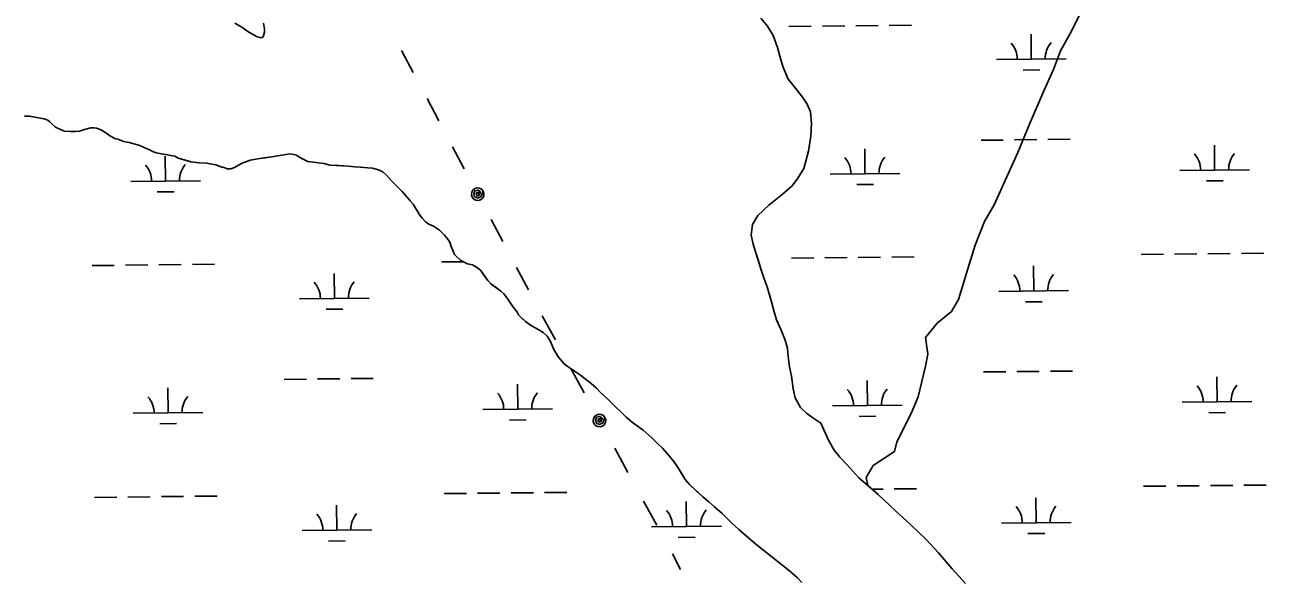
# Model space of a CAD drawing. Extents: x 3734862 to 3772949, y 391520 to 417239.
# Drawn here: x 3762898 to 3764680, y 406350 to 407148 of the extents above; entities that cross this region are included whole.
import ezdxf

# ---------------------------------------------------------------- set-up
doc = ezdxf.new("R2010")
doc.units = 0
for name, color, linetype in [('V-TOPO-SHOR', 7, 'Continuous'), ('V-UTIL-LINE', 7, 'Continuous'), ('V-WETL-SWMP', 7, 'Continuous')]:
    doc.layers.add(name, color=color, linetype=linetype)

msp = doc.modelspace()

# ---------------------------------------------------------------- linework, layer by layer
at = {"layer": 'V-TOPO-SHOR'}
for p, q in [((3764004.1, 406612.8), (3764011.5, 406599)), ((3764011.5, 406599), (3764020.9, 406590.4)), ((3764020.9, 406590.4), (3764031, 406582.9)), ((3764031, 406582.9), (3764040.8, 406576.6)), ((3764040.8, 406576.6), (3764052.1, 406551.9)), ((3764052.1, 406551.9), (3764060.2, 406537.4)), ((3763829.9, 406521.5), (3763823.3, 406529.4)), ((3764060.2, 406537.4), (3764068, 406527.5)), ((3763836.1, 406512.5), (3763829.9, 406521.5)), ((3763841.6, 406503.5), (3763836.1, 406512.5)), ((3764068, 406527.5), (3764078.2, 406516.9)), ((3764078.2, 406516.9), (3764095.3, 406498.1)), ((3763846.2, 406495.6), (3763841.6, 406503.5)), ((3763852.5, 406488.2), (3763846.2, 406495.6)), ((3764095.3, 406498.1), (3764108.2, 406487.1)), ((3763862.6, 406478.7), (3763852.5, 406488.2)), ((3763871.6, 406470.5), (3763862.6, 406478.7)), ((3764108.2, 406487.1), (3764123.1, 406474.1)), ((3763880.2, 406463.4), (3763871.6, 406470.5)), ((3763888.4, 406456.3), (3763880.2, 406463.4)), ((3764123.1, 406474.1), (3764148, 406450.5)), ((3763899.3, 406446.5), (3763888.4, 406456.3)), ((3763912.9, 406433.5), (3763899.3, 406446.5)), ((3764148, 406450.5), (3764169.9, 406430.4)), ((3763923.1, 406423.7), (3763912.9, 406433.5)), ((3763937.5, 406411.5), (3763923.1, 406423.7)), ((3764169.9, 406430.4), (3764192.1, 406409.2)), ((3763947.6, 406402.9), (3763937.5, 406411.5)), ((3764192.1, 406409.2), (3764209.7, 406390.3)), ((3763996, 406364.4), (3763947.6, 406402.9)), ((3764209.7, 406390.3), (3764229.2, 406367.1)), ((3764007.3, 406354.5), (3763996, 406364.4)), ((3764013.6, 406347.9), (3764007.3, 406354.5)), ((3764229.2, 406367.1), (3764248.7, 406346.3))]:
    msp.add_line(p, q, dxfattribs=at)
for points in [[(3763983.3, 407098.1), (3763978.6, 407115.8), (3763972.4, 407133), (3763964.3, 407146), (3763954.9, 407157.8)], [(3764108.2, 406487.1), (3764105.8, 406498.5), (3764116, 406515.5), (3764146.6, 406535.9), (3764150, 406549.6), (3764170.4, 406590.4), (3764180.7, 406614.2), (3764190.9, 406658.4), (3764194.3, 406675.5), (3764190.9, 406699.3), (3764207.9, 406719.7), (3764228.3, 406736.7), (3764238.5, 406753.7), (3764252.1, 406798), (3764262.3, 406832), (3764275.9, 406866), (3764289.5, 406889.8), (3764323.6, 406964.7), (3764340.6, 407005.5), (3764361, 407053.2), (3764374.6, 407083.8), (3764384.8, 407111), (3764398.4, 407134.8), (3764412, 407162.1)], [(3763241.1, 407150.7), (3763242.2, 407141.7), (3763242.6, 407137.4), (3763240.6, 407130.8), (3763237.8, 407129.6), (3763230.8, 407131.2), (3763218.3, 407138.3), (3763209.7, 407144.6), (3763199.9, 407150.5)], [(3764004.1, 406612.8), (3764001.4, 406625.7), (3763998.8, 406643.7), (3763996.1, 406657.1), (3763993.8, 406672.3), (3763993, 406683.7), (3763989.6, 406695.5), (3763984.1, 406710), (3763977.1, 406724.5), (3763974.1, 406736.3), (3763970.2, 406750.4), (3763964, 406771.9), (3763959.4, 406783.7), (3763955.1, 406796.6), (3763950.8, 406810.8), (3763947.7, 406821), (3763943.9, 406833.1), (3763940.8, 406846), (3763942.8, 406861.3), (3763950.3, 406874.6), (3763966.4, 406889.4), (3763985.3, 406904.6), (3763999.8, 406917.1), (3764008.1, 406928), (3764016.7, 406941.7), (3764023.1, 406966.8), (3764026.7, 406988.3), (3764027.6, 407006.7), (3764026.1, 407023.1), (3764021.4, 407034.1), (3764014.4, 407044.3), (3764004.3, 407057.3), (3763994.1, 407069.9), (3763987.1, 407086), (3763983.3, 407098.1)], [(3763327.5, 406949.3), (3763304.8, 406952.1), (3763301.6, 406953.3), (3763298.1, 406955.3), (3763295, 406956.9), (3763291.8, 406958.5), (3763288.3, 406960.8), (3763284.4, 406962), (3763278.5, 406962.8), (3763270.7, 406961.7), (3763261.2, 406960.2), (3763253, 406958.6), (3763241.6, 406957.1), (3763233, 406956), (3763222, 406954), (3763210.2, 406949.4), (3763204.3, 406946.2), (3763199.5, 406943.1), (3763194, 406941.6), (3763191.7, 406941.6), (3763189.3, 406941.6), (3763182.7, 406944), (3763181.1, 406944), (3763172.5, 406947.2), (3763158.7, 406949.6), (3763148.9, 406950), (3763136.8, 406951.6), (3763135.6, 406952), (3763118.7, 406956.8), (3763113.6, 406959.5), (3763110.5, 406960.3), (3763105.8, 406961.1), (3763100.7, 406962), (3763094.4, 406962.8), (3763087, 406964.4), (3763083.1, 406965.6), (3763076.4, 406969.1), (3763069.7, 406971.9), (3763063.5, 406974.7), (3763056.8, 406977), (3763048.2, 406979), (3763039.9, 406980.6), (3763033.3, 406983.4), (3763027.4, 406985), (3763021.5, 406988.5), (3763016.8, 406991.7), (3763010.2, 406996.1), (3763006.6, 406998), (3763003.9, 406998.8), (3763001.1, 406999.6), (3762997.6, 407000.4), (3762993.3, 407000.4), (3762983.9, 406997.7), (3762976.8, 406995.4), (3762970.9, 406995), (3762964.2, 406995), (3762955.2, 406995.5), (3762952.9, 406996.3), (3762944.6, 407000.2), (3762942.7, 407001), (3762936.4, 407006.9), (3762934.5, 407008.9), (3762931.3, 407011.3), (3762926.2, 407013.2), (3762918, 407014.8), (3762905, 407016.9), (3762898, 407016.9)], [(3763664.5, 406670.9), (3763657.9, 406681.9), (3763652.9, 406693.6), (3763648.2, 406701.1), (3763642.4, 406706.6), (3763636.1, 406710.5), (3763624.4, 406717.2), (3763617, 406722.3), (3763611.5, 406727.8), (3763607.2, 406732.1), (3763604.5, 406736.5), (3763599.8, 406742.3), (3763595.6, 406748.6), (3763590.5, 406755.7), (3763585.8, 406762), (3763581.5, 406765.9), (3763575.3, 406770.6), (3763567.5, 406776.5), (3763562.8, 406781.2), (3763557.3, 406788.7), (3763552.3, 406795.8), (3763546.8, 406800.5), (3763541, 406803.6), (3763533.9, 406805.2), (3763524.2, 406809.9), (3763515.2, 406818.6), (3763510.2, 406830), (3763508.6, 406836.2), (3763505.1, 406840.9), (3763500.8, 406846.4), (3763493.4, 406853.5), (3763484.8, 406859), (3763478.2, 406861.8), (3763473.5, 406865.3), (3763468.8, 406870.4), (3763465.3, 406875.1), (3763455.7, 406890.5), (3763451.8, 406895.2), (3763440.1, 406909), (3763432.3, 406916.4), (3763424.9, 406924.3), (3763417.1, 406932.9), (3763412.4, 406937.3), (3763406.2, 406940), (3763397.6, 406942.4), (3763390.5, 406942.8), (3763379.9, 406943.6), (3763372.1, 406944.1), (3763362.3, 406945.3), (3763349, 406946.1), (3763336.5, 406946.9), (3763327.5, 406949.3)], [(3763823.3, 406529.4), (3763813.5, 406540.4), (3763806.5, 406547.1), (3763798.3, 406555.3), (3763785.8, 406566.3), (3763777.3, 406572.6), (3763770.6, 406577.3), (3763761.3, 406584.8), (3763754.2, 406592.3), (3763746.8, 406599.3), (3763734.7, 406611.1), (3763724.6, 406620.2), (3763718.8, 406626.4), (3763711.3, 406633.1), (3763702.8, 406640.2), (3763696.1, 406645.3), (3763687.5, 406650.8), (3763678.2, 406657.1), (3763672.3, 406661.5), (3763664.5, 406670.9)], [(3764020.9, 406590.4), (3764011.5, 406599), (3764004.1, 406612.8)], [(3764248.7, 406346.3), (3764229.2, 406367.1), (3764209.7, 406390.3), (3764192.1, 406409.2), (3764169.9, 406430.4), (3764148, 406450.5), (3764123.1, 406474.1), (3764108.2, 406487.1), (3764095.3, 406498.1), (3764078.2, 406516.9), (3764068, 406527.5), (3764060.2, 406537.4), (3764052.1, 406551.9), (3764040.8, 406576.6), (3764031, 406582.9), (3764020.9, 406590.4)], [(3764013.6, 406347.9), (3764007.3, 406354.5), (3763996, 406364.4), (3763947.6, 406402.9), (3763937.5, 406411.5), (3763923.1, 406423.7), (3763912.9, 406433.5), (3763899.3, 406446.5), (3763888.4, 406456.3), (3763880.2, 406463.4), (3763871.6, 406470.5), (3763862.6, 406478.7), (3763852.5, 406488.2), (3763846.2, 406495.6), (3763841.6, 406503.5), (3763836.1, 406512.5), (3763829.9, 406521.5), (3763823.3, 406529.4)]]:
    msp.add_lwpolyline(points, dxfattribs=at)
at = {"layer": 'V-UTIL-LINE'}
for points in [[(3763439.1, 407111.3), (3763456, 407079.5)], [(3763475.7, 407042.2), (3763492.5, 407010.5)], [(3763512.3, 406973.2), (3763529.1, 406941.5)], [(3763548.4, 406905.1), (3763549.7, 406907.6), (3763547.4, 406907.3), (3763546.2, 406904.9), (3763547.9, 406902.4), (3763550.9, 406903.9), (3763552.4, 406908.3), (3763549, 406910.9), (3763544.3, 406909.9), (3763542.7, 406905.6), (3763543.9, 406901.3), (3763548.4, 406899.4), (3763553.4, 406901.7), (3763556.4, 406909.3), (3763554.1, 406912), (3763551.1, 406913.7), (3763547.6, 406914), (3763544.2, 406913), (3763541.5, 406910.8), (3763539.8, 406907.7), (3763539.4, 406904.2), (3763540.5, 406900.9), (3763542.7, 406898.1), (3763545.8, 406896.5), (3763549.3, 406896.1), (3763552.6, 406897.1), (3763555.3, 406899.3), (3763557, 406902.4), (3763557.4, 406905.9), (3763556.4, 406909.3)], [(3763567.7, 406868.7), (3763584.5, 406837)], [(3763604.3, 406799.7), (3763621.1, 406767.9)], [(3763640.9, 406730.6), (3763659.9, 406695.8)], [(3763682.3, 406654.9), (3763701.3, 406620.1)], [(3763723.1, 406580.2), (3763724.4, 406582.8), (3763722.1, 406582.4), (3763721, 406580), (3763722.6, 406577.6), (3763725.7, 406579.1), (3763727.1, 406583.5), (3763723.7, 406586.1), (3763719, 406585), (3763717.5, 406580.6), (3763718.7, 406576.3), (3763723.2, 406574.5), (3763728.2, 406576.9), (3763731, 406584.5), (3763728.8, 406587.2), (3763725.7, 406588.9), (3763722.2, 406589.2), (3763718.8, 406588.1), (3763716.1, 406585.9), (3763714.5, 406582.7), (3763714.2, 406579.2), (3763715.2, 406575.9), (3763717.5, 406573.2), (3763720.6, 406571.6), (3763724.1, 406571.3), (3763727.5, 406572.3), (3763730.2, 406574.6), (3763731.8, 406577.7), (3763732.1, 406581.2), (3763731, 406584.5)], [(3763745, 406540.3), (3763764, 406505.5)], [(3763786.4, 406464.6), (3763805.4, 406429.8)], [(3763827.8, 406388.9), (3763839.7, 406366.2)]]:
    msp.add_lwpolyline(points, dxfattribs=at)
at = {"layer": 'V-WETL-SWMP'}
for p, q in [((3763995.2, 407145.8), (3764027.2, 407146.1)), ((3764043.2, 407146.3), (3764075.2, 407146.6)), ((3764091.2, 407146.8), (3764123.2, 407147.1)), ((3764139.2, 407147.3), (3764171.1, 407147.6)), ((3764343, 407098.7), (3764342.6, 407134.7)), ((3764293, 407098.2), (3764393, 407099.2)), ((3764331.2, 407083.2), (3764355.2, 407083.4)), ((3764270.8, 406982.5), (3764302.8, 406982.8)), ((3764318.8, 406983), (3764350.8, 406983.4)), ((3764366.8, 406983.5), (3764398.8, 406983.9)), ((3764606.1, 406939.6), (3764605.7, 406975.6)), ((3763100.5, 406923.7), (3763100.1, 406959.7)), ((3764104.2, 406934.3), (3764103.9, 406970.3)), ((3764556.1, 406939.1), (3764656.1, 406940.1)), ((3763050.5, 406923.2), (3763150.5, 406924.2)), ((3764054.2, 406933.8), (3764154.2, 406934.8)), ((3764594.3, 406924.1), (3764618.3, 406924.3)), ((3763088.6, 406908.2), (3763112.6, 406908.4)), ((3764092.4, 406918.8), (3764116.4, 406919)), ((3764046.7, 406813.6), (3764078.7, 406814)), ((3764094.7, 406814.1), (3764126.7, 406814.5)), ((3764142.7, 406814.6), (3764174.7, 406815)), ((3764500.6, 406818.4), (3764532.6, 406818.8)), ((3764548.6, 406818.9), (3764580.5, 406819.3)), ((3764596.5, 406819.4), (3764628.5, 406819.8)), ((3764644.5, 406819.9), (3764676.5, 406820.3)), ((3762994.9, 406802.5), (3763026.9, 406802.9)), ((3763042.9, 406803), (3763074.9, 406803.4)), ((3763090.9, 406803.5), (3763122.9, 406803.9)), ((3763138.9, 406804), (3763170.9, 406804.4)), ((3763496.8, 406807.8), (3763527.9, 406808.1)), ((3763998.7, 406813.1), (3764030.7, 406813.5)), ((3764346.5, 406766.1), (3764346.1, 406802)), ((3763342.7, 406755.4), (3763342.4, 406791.4)), ((3764296.5, 406765.5), (3764396.5, 406766.6)), ((3763292.7, 406754.9), (3763392.7, 406756)), ((3764334.7, 406750.5), (3764358.7, 406750.7)), ((3763330.9, 406739.9), (3763354.9, 406740.1)), ((3763270.6, 406639.2), (3763302.6, 406639.6)), ((3763318.6, 406639.8), (3763350.6, 406640.1)), ((3763366.6, 406640.3), (3763398.6, 406640.6)), ((3764107.8, 406601.7), (3764107.4, 406637.7)), ((3764274.3, 406649.9), (3764306.3, 406650.2)), ((3764322.3, 406650.4), (3764354.3, 406650.7)), ((3764370.3, 406650.9), (3764402.3, 406651.2)), ((3764609.6, 406607), (3764609.3, 406643)), ((3763104, 406591.1), (3763103.6, 406627.1)), ((3763605.9, 406596.4), (3763605.5, 406632.4)), ((3764057.8, 406601.1), (3764157.8, 406602.2)), ((3764559.6, 406606.4), (3764659.6, 406607.5)), ((3763054, 406590.5), (3763154, 406591.6)), ((3763555.9, 406595.8), (3763655.9, 406596.9)), ((3764095.9, 406586.1), (3764119.9, 406586.4)), ((3764597.8, 406591.4), (3764621.8, 406591.7)), ((3763092.2, 406575.5), (3763116.2, 406575.8)), ((3763594, 406580.8), (3763618, 406581.1)), ((3763500.3, 406475.2), (3763532.3, 406475.5)), ((3763548.3, 406475.7), (3763580.3, 406476)), ((3763596.3, 406476.2), (3763628.3, 406476.5)), ((3763644.3, 406476.7), (3763676.3, 406477)), ((3764114.4, 406481.7), (3764130.2, 406481.8)), ((3764146.2, 406482), (3764178.2, 406482.3)), ((3764504.1, 406485.8), (3764536.1, 406486.1)), ((3764552.1, 406486.3), (3764584.1, 406486.6)), ((3764600.1, 406486.8), (3764632.1, 406487.1)), ((3764648.1, 406487.3), (3764680.1, 406487.6)), ((3762998.4, 406469.9), (3763030.4, 406470.2)), ((3763046.4, 406470.4), (3763078.4, 406470.7)), ((3763094.4, 406470.9), (3763126.4, 406471.2)), ((3763142.4, 406471.4), (3763174.4, 406471.7)), ((3763346.3, 406422.8), (3763345.9, 406458.8)), ((3763848.1, 406428.1), (3763847.8, 406464.1)), ((3764350, 406433.4), (3764349.6, 406469.4)), ((3763296.3, 406422.3), (3763396.3, 406423.3)), ((3763798.1, 406427.6), (3763898.1, 406428.6)), ((3764300, 406432.9), (3764400, 406433.9)), ((3763334.4, 406407.2), (3763358.4, 406407.5)), ((3763836.3, 406412.5), (3763860.3, 406412.8)), ((3764338.2, 406417.8), (3764362.2, 406418.1))]:
    msp.add_line(p, q, dxfattribs=at)
for points in [[(3764248.7, 406346.3), (3764229.2, 406367.1), (3764209.7, 406390.3), (3764192.1, 406409.2), (3764169.9, 406430.4), (3764148, 406450.5), (3764123.1, 406474.1), (3764108.2, 406487.1), (3764095.3, 406498.1), (3764078.2, 406516.9), (3764068, 406527.5), (3764060.2, 406537.4), (3764052.1, 406551.9), (3764040.8, 406576.6), (3764031, 406582.9), (3764020.9, 406590.4), (3764011.5, 406599), (3764004.1, 406612.8), (3764001.4, 406625.7), (3763998.8, 406643.7), (3763996.1, 406657.1), (3763993.8, 406672.3), (3763993, 406683.7), (3763989.6, 406695.5), (3763984.1, 406710), (3763977.1, 406724.5), (3763974.1, 406736.3), (3763970.2, 406750.4), (3763964, 406771.9), (3763959.4, 406783.7), (3763955.1, 406796.6), (3763947.7, 406821), (3763943.9, 406833.1), (3763940.8, 406846), (3763942.8, 406861.3), (3763950.3, 406874.6), (3763966.4, 406889.4), (3763985.3, 406904.6), (3763999.8, 406917.1), (3764008.1, 406928), (3764016.7, 406941.7), (3764023.1, 406966.8), (3764026.7, 406988.3), (3764027.6, 407006.7), (3764026.1, 407023.1), (3764021.4, 407034.1), (3764014.4, 407044.3), (3764004.3, 407057.3), (3763994.1, 407069.9), (3763987.1, 407086), (3763983.3, 407098.1), (3763978.6, 407115.8), (3763972.4, 407133), (3763964.3, 407146), (3763954.9, 407157.8)], [(3763241, 407150.7), (3763242.2, 407141.7), (3763242.6, 407137.4), (3763240.6, 407130.8), (3763237.8, 407129.6), (3763230.8, 407131.2), (3763218.3, 407138.3), (3763209.7, 407144.6), (3763199.9, 407150.5)], [(3762898, 407016.9), (3762905, 407016.9), (3762918, 407014.8), (3762926.2, 407013.2), (3762931.3, 407011.3), (3762934.5, 407008.9), (3762936.4, 407006.9), (3762942.7, 407001), (3762944.6, 407000.2), (3762952.9, 406996.3), (3762955.2, 406995.5), (3762964.2, 406995), (3762970.9, 406995), (3762976.8, 406995.4), (3762983.9, 406997.7), (3762993.3, 407000.4), (3762997.6, 407000.4), (3763001.1, 406999.6), (3763006.6, 406998), (3763010.2, 406996.1), (3763021.5, 406988.5), (3763027.4, 406985), (3763033.3, 406983.4), (3763039.9, 406980.6), (3763048.2, 406979), (3763056.8, 406977), (3763063.5, 406974.7), (3763069.7, 406971.9), (3763076.4, 406969.1), (3763083.1, 406965.6), (3763087, 406964.4), (3763094.4, 406962.8), (3763100.7, 406962), (3763105.8, 406961.1), (3763110.5, 406960.3), (3763113.6, 406959.5), (3763118.7, 406956.8), (3763136.8, 406951.6), (3763148.9, 406950), (3763158.7, 406949.6), (3763172.5, 406947.2), (3763181.1, 406944), (3763182.7, 406944), (3763189.3, 406941.6), (3763194, 406941.6), (3763199.5, 406943.1), (3763204.3, 406946.2), (3763210.2, 406949.4), (3763222, 406954), (3763233, 406956), (3763253, 406958.6), (3763261.2, 406960.2), (3763270.7, 406961.7), (3763278.5, 406962.8), (3763284.4, 406962), (3763288.3, 406960.8), (3763291.8, 406958.5), (3763298.1, 406955.3), (3763301.6, 406953.3), (3763304.8, 406952.1), (3763327.5, 406949.3), (3763336.5, 406946.9), (3763362.3, 406945.3), (3763372.1, 406944.1), (3763379.9, 406943.6), (3763390.5, 406942.8), (3763397.6, 406942.4), (3763406.2, 406940), (3763412.4, 406937.3), (3763417.1, 406932.9), (3763424.9, 406924.3), (3763432.3, 406916.4), (3763440.1, 406909), (3763451.8, 406895.2), (3763455.7, 406890.5), (3763465.3, 406875.1), (3763468.8, 406870.4), (3763473.5, 406865.3), (3763478.2, 406861.8), (3763484.8, 406859), (3763493.4, 406853.5), (3763500.8, 406846.4), (3763505.1, 406840.9), (3763508.6, 406836.2), (3763510.2, 406830), (3763515.2, 406818.6), (3763524.2, 406809.9), (3763533.9, 406805.2), (3763541, 406803.6), (3763546.8, 406800.5)], [(3763546.8, 406800.5), (3763552.3, 406795.8), (3763562.8, 406781.2), (3763567.5, 406776.5), (3763581.5, 406765.9), (3763585.8, 406762), (3763590.5, 406755.7), (3763595.6, 406748.6), (3763599.8, 406742.3), (3763604.5, 406736.5), (3763607.2, 406732.1), (3763617, 406722.3), (3763624.4, 406717.2), (3763636.1, 406710.5), (3763642.4, 406706.6), (3763648.2, 406701.1), (3763652.9, 406693.6), (3763657.9, 406681.9), (3763664.5, 406670.9), (3763672.3, 406661.5), (3763678.2, 406657.1), (3763687.5, 406650.8), (3763696.1, 406645.3), (3763702.8, 406640.2), (3763711.3, 406633.1), (3763718.8, 406626.4), (3763724.6, 406620.2), (3763734.7, 406611.1), (3763746.8, 406599.3), (3763754.2, 406592.3), (3763761.3, 406584.8), (3763770.6, 406577.3), (3763777.3, 406572.6), (3763785.8, 406566.3), (3763798.3, 406555.3), (3763806.5, 406547.1), (3763813.5, 406540.4), (3763823.3, 406529.4), (3763829.9, 406521.5), (3763836.1, 406512.5), (3763846.2, 406495.6), (3763852.5, 406488.2), (3763871.6, 406470.5), (3763880.2, 406463.4), (3763888.4, 406456.3), (3763899.3, 406446.5), (3763912.9, 406433.5), (3763923.1, 406423.7), (3763947.6, 406402.9), (3763996, 406364.4), (3764007.3, 406354.5), (3764013.6, 406347.9)]]:
    msp.add_lwpolyline(points, dxfattribs=at)
for centre, start, end in [((3764287.7, 407098.6), 359.8334, 41.377), ((3764398.2, 407099.8), 139.8334, 181.377), ((3764049, 406934.2), 359.8334, 41.377), ((3764159.5, 406935.4), 139.8334, 181.377), ((3764550.9, 406939.5), 359.8334, 41.377), ((3764661.4, 406940.7), 139.8334, 181.377), ((3763045.2, 406923.6), 359.8334, 41.377), ((3763155.7, 406924.8), 139.8334, 181.377), ((3763287.5, 406755.3), 359.8334, 41.377), ((3763398, 406756.5), 139.8334, 181.377), ((3764291.3, 406765.9), 359.8334, 41.377), ((3764401.7, 406767.1), 139.8334, 181.377), ((3763550.6, 406596.2), 359.8334, 41.377), ((3763661.1, 406597.4), 139.8334, 181.377), ((3764052.5, 406601.6), 359.8334, 41.377), ((3764163, 406602.7), 139.8334, 181.377), ((3764554.4, 406606.9), 359.8334, 41.377), ((3764664.9, 406608), 139.8334, 181.377), ((3763048.8, 406590.9), 359.8334, 41.377), ((3763159.2, 406592.1), 139.8334, 181.377), ((3764405.3, 406434.5), 139.8334, 181.377), ((3763291, 406422.7), 359.8334, 41.377), ((3763401.5, 406423.9), 139.8334, 181.377), ((3763792.9, 406428), 359.8334, 41.377), ((3763903.4, 406429.2), 139.8334, 181.377), ((3764294.8, 406433.3), 359.8334, 41.377)]:
    msp.add_arc(centre, 35.2, start, end, dxfattribs=at)

doc.saveas('drawing.dxf')
